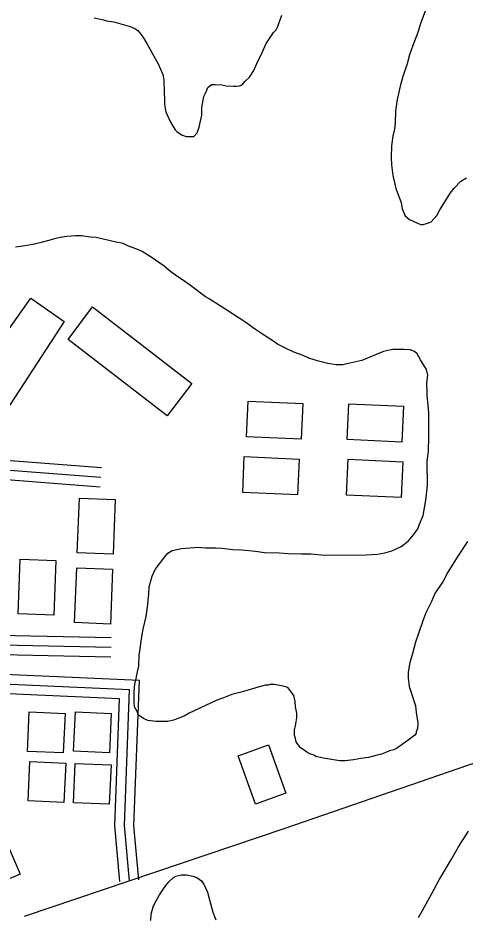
# Model space of a CAD drawing. Extents: x 3297735 to 3335592, y 670436 to 695807.
# Drawn here: x 3332084 to 3332786, y 686909 to 688317 of the extents above; entities that cross this region are included whole.
import ezdxf

# ---------------------------------------------------------------- set-up
doc = ezdxf.new("R2010")
doc.units = 0
for name, color, linetype in [('V-BLDG-OTLN', 7, 'Continuous'), ('V-ROAD-CNTR', 7, 'Continuous'), ('V-SITE-VEGE', 7, 'Continuous')]:
    doc.layers.add(name, color=color, linetype=linetype)

msp = doc.modelspace()

# ---------------------------------------------------------------- linework, layer by layer
at = {"layer": 'V-BLDG-OTLN'}
for points in [[(3331990.2, 687717.6), (3332103.9, 687877.9), (3332156.4, 687841.4), (3332049.9, 687678.4)], [(3332318.2, 687693.3), (3332162.5, 687813.3), (3332201.1, 687864.3), (3332356.8, 687744.3)], [(3332528.5, 687656.6), (3332442.5, 687660.4), (3332445.1, 687716.6), (3332531, 687712.8)], [(3332686.4, 687652.3), (3332600.4, 687656.2), (3332603, 687712.4), (3332688.9, 687708.5)], [(3332522.5, 687569.5), (3332436.6, 687573.4), (3332439.1, 687629.6), (3332525, 687625.7)], [(3332685.5, 687565.2), (3332599.6, 687569.1), (3332602.1, 687625.3), (3332688.1, 687621.4)], [(3332236.7, 687562.3), (3332233.2, 687476.4), (3332177, 687478.6), (3332180.4, 687564.6)], [(3332143.6, 687466.7), (3332140.2, 687380.8), (3332084, 687383), (3332087.4, 687469)], [(3332232.4, 687453.1), (3332229, 687367.1), (3332172.7, 687369.4), (3332176.2, 687455.3)], [(3332155, 687165), (3332098.7, 687167.5), (3332101.5, 687229.3), (3332157.8, 687226.7)], [(3332227.6, 687165.1), (3332171.2, 687167.6), (3332174, 687229.3), (3332230.4, 687226.8)], [(3332456.7, 687084.9), (3332429.5, 687160.5), (3332477.1, 687177.6), (3332504.3, 687102.1)], [(3332156.1, 687087.5), (3332099.8, 687090.1), (3332102.6, 687151.8), (3332158.9, 687149.2)], [(3332227.3, 687084.5), (3332171, 687087), (3332173.8, 687148.7), (3332230.1, 687146.2)], [(3332087.2, 686975.1), (3332024.1, 686948.6), (3332004.1, 686996.2), (3332067.2, 687022.7)]]:
    msp.add_lwpolyline(points, close=True, dxfattribs=at)
at = {"layer": 'V-ROAD-CNTR'}
for points in [[(3331663.4, 687570), (3331662.7, 687644.7), (3331887.5, 687637.5), (3332215.1, 687612.2)], [(3331379.1, 687342.9), (3331454.6, 687389.1), (3331547.1, 687429.9), (3331679.2, 687486.3), (3331677.8, 687629.2), (3331886.6, 687622.5), (3332214, 687597.2)], [(3331694.2, 687490.6), (3331693, 687613.7), (3331885.8, 687607.5), (3332212.8, 687582.3)], [(3331751.4, 687355.9), (3332230.4, 687345.9)], [(3331662.8, 687331.8), (3331737.9, 687341.2), (3332230, 687330.9)], [(3332094.3, 686909.4), (3332503.4, 687047.1), (3333380, 687349)], [(3331664.7, 687316.9), (3331738.6, 687326.2), (3332229.7, 687315.9)], [(3332273.7, 686966.1), (3332266, 687051.5), (3332274.5, 687278.4), (3331674.1, 687305.3), (3331632.8, 687307.2), (3331598.2, 687305.8), (3331555.4, 687298.6), (3331528.1, 687292.1), (3331499.6, 687278.6), (3331443.5, 687245.1)], [(3332258.8, 686964.8), (3332251, 687051.1), (3332258.9, 687264.1), (3331673.4, 687290.3), (3331632.7, 687292.2), (3331599.8, 687290.9), (3331558.3, 687283.9), (3331533.2, 687277.9), (3331506.7, 687265.3), (3331451.2, 687232.2)], [(3332243.8, 686963.4), (3332235.9, 687050.7), (3332243.4, 687249.8), (3331672.7, 687275.3), (3331632.7, 687277.2), (3331601.3, 687275.9), (3331561.3, 687269.2), (3331538.2, 687263.7), (3331513.8, 687252.1), (3331458.9, 687219.3)]]:
    msp.add_lwpolyline(points, dxfattribs=at)
at = {"layer": 'V-SITE-VEGE'}
for p, q in [((3332723, 688327.7), (3332715.5, 688308.3)), ((3332203.5, 688317.5), (3332218, 688314.2)), ((3332218, 688314.2), (3332222.8, 688312.8)), ((3332222.8, 688312.8), (3332234.6, 688310.9)), ((3332234.6, 688310.9), (3332260.2, 688303.5)), ((3332491, 688302.5), (3332497.8, 688321.2)), ((3332260.2, 688303.5), (3332267.2, 688300.7)), ((3332267.2, 688300.7), (3332272, 688297.3)), ((3332272, 688297.3), (3332279.7, 688287.7)), ((3332484.9, 688294.1), (3332489, 688298.3)), ((3332489, 688298.3), (3332491, 688302.5)), ((3332715.5, 688308.3), (3332711.5, 688294.5)), ((3332279.7, 688287.7), (3332286.7, 688276)), ((3332473.2, 688276.8), (3332484.9, 688294.1)), ((3332711.5, 688294.5), (3332703.4, 688273.7)), ((3332286.7, 688276), (3332304.2, 688245.1)), ((3332467.1, 688262.9), (3332473.2, 688276.8)), ((3332703.4, 688273.7), (3332698.6, 688259.1)), ((3332459, 688245.6), (3332467.1, 688262.9)), ((3332698.6, 688259.1), (3332694.6, 688245.3)), ((3332304.2, 688245.1), (3332311.2, 688228.5)), ((3332454.2, 688234.5), (3332459, 688245.6)), ((3332694.6, 688245.3), (3332687.8, 688225.2)), ((3332311.2, 688228.5), (3332312.7, 688219.6)), ((3332447.4, 688224), (3332454.2, 688234.5)), ((3332312.7, 688219.6), (3332312.7, 688212.7)), ((3332312.7, 688212.7), (3332313.5, 688206.4)), ((3332381.9, 688208.3), (3332387.4, 688212.5)), ((3332387.4, 688212.5), (3332393.6, 688212.6)), ((3332393.6, 688212.6), (3332404, 688212)), ((3332404, 688212), (3332410.9, 688210.6)), ((3332431.6, 688210.8), (3332435.7, 688212.2)), ((3332435.7, 688212.2), (3332440.5, 688217.8)), ((3332440.5, 688217.8), (3332447.4, 688224)), ((3332687.8, 688225.2), (3332683.8, 688210)), ((3332313.5, 688206.4), (3332313.7, 688182.9)), ((3332375.8, 688193.8), (3332379.2, 688201.4)), ((3332379.2, 688201.4), (3332381.9, 688208.3)), ((3332410.9, 688210.6), (3332421.9, 688210)), ((3332421.9, 688210), (3332426.8, 688210.1)), ((3332426.8, 688210.1), (3332431.6, 688210.8)), ((3332683.8, 688210), (3332678.5, 688186.4)), ((3332372.4, 688176.5), (3332375.8, 688193.8)), ((3332678.5, 688186.4), (3332676.5, 688171.2)), ((3332313.7, 688182.9), (3332314.4, 688178.1)), ((3332314.4, 688178.1), (3332315.8, 688169.8)), ((3332315.8, 688169.8), (3332317.9, 688165)), ((3332372.5, 688164.7), (3332372.4, 688176.5)), ((3332676.5, 688171.2), (3332676, 688152.5)), ((3332317.9, 688165), (3332322.9, 688154.7)), ((3332368.5, 688146.1), (3332372.5, 688164.7)), ((3332322.9, 688154.7), (3332326.4, 688148.5)), ((3332326.4, 688148.5), (3332330.6, 688141.6)), ((3332330.6, 688141.6), (3332333.3, 688138.9)), ((3332365.1, 688137), (3332368.5, 688146.1)), ((3332674.6, 688142.9), (3332672, 688131.8)), ((3332676, 688152.5), (3332674.6, 688142.9)), ((3332333.3, 688138.9), (3332340.3, 688134.1)), ((3332340.3, 688134.1), (3332347.9, 688131.4)), ((3332347.9, 688131.4), (3332359.7, 688131.5)), ((3332359.7, 688131.5), (3332365.1, 688137)), ((3332672, 688131.8), (3332670, 688116.6)), ((3332670, 688116.6), (3332669.5, 688098.6)), ((3332669.5, 688098.6), (3332670.2, 688086.9)), ((3332670.2, 688086.9), (3332672.4, 688070.3)), ((3332672.4, 688070.3), (3332674.6, 688059.3)), ((3332674.6, 688059.3), (3332676.7, 688049.6)), ((3332768.6, 688050.3), (3332778.9, 688061.4)), ((3332778.9, 688061.4), (3332787.9, 688066.3)), ((3332676.7, 688049.6), (3332680.3, 688041.3)), ((3332746.1, 688016.3), (3332762.5, 688042.7)), ((3332762.5, 688042.7), (3332768.6, 688050.3)), ((3332680.3, 688041.3), (3332685.2, 688027.6)), ((3332685.2, 688027.6), (3332686.7, 688017.9)), ((3332686.7, 688017.9), (3332691.6, 688006.9)), ((3332741.3, 688007.2), (3332746.1, 688016.3)), ((3332691.6, 688006.9), (3332698.5, 688001.4)), ((3332698.5, 688001.4), (3332711, 687995.3)), ((3332732.4, 687997.5), (3332741.3, 688007.2)), ((3332711, 687995.3), (3332715.9, 687993.2)), ((3332715.9, 687993.2), (3332720, 687993.3)), ((3332720, 687993.3), (3332724.8, 687994.7)), ((3332724.8, 687994.7), (3332732.4, 687997.5)), ((3332150.1, 687973), (3332139.1, 687970.2)), ((3332160.5, 687974.5), (3332150.1, 687973)), ((3332174.3, 687975.3), (3332160.5, 687974.5)), ((3332184, 687975.4), (3332174.3, 687975.3)), ((3332197.1, 687973.4), (3332184, 687975.4)), ((3332206.8, 687972.8), (3332197.1, 687973.4)), ((3332237.9, 687965.4), (3332206.8, 687972.8)), ((3332091.5, 687959.5), (3332079.8, 687958)), ((3332110.1, 687962.4), (3332091.5, 687959.5)), ((3332120.5, 687965.2), (3332110.1, 687962.4)), ((3332132.2, 687968.1), (3332120.5, 687965.2)), ((3332139.1, 687970.2), (3332132.2, 687968.1)), ((3332249, 687963.4), (3332237.9, 687965.4)), ((3332257.3, 687959.3), (3332249, 687963.4)), ((3332270.5, 687954.6), (3332257.3, 687959.3)), ((3332278.8, 687951.2), (3332270.5, 687954.6)), ((3332292.7, 687942.3), (3332278.8, 687951.2)), ((3332313.5, 687928), (3332292.7, 687942.3)), ((3332321.2, 687921.1), (3332313.5, 687928)), ((3332333, 687912.2), (3332321.2, 687921.1)), ((3332342, 687906.8), (3332333, 687912.2)), ((3332354.5, 687897.9), (3332342, 687906.8)), ((3332378.2, 687880.1), (3332354.5, 687897.9)), ((3332383, 687877.4), (3332378.2, 687880.1)), ((3332401.1, 687865.8), (3332383, 687877.4)), ((3332440, 687840.5), (3332401.1, 687865.8)), ((3332456.6, 687828.9), (3332440, 687840.5)), ((3332467.7, 687821.4), (3332456.6, 687828.9)), ((3332482.3, 687811.8), (3332467.7, 687821.4)), ((3332491.4, 687805.7), (3332482.3, 687811.8)), ((3332505.9, 687798.2), (3332491.4, 687805.7)), ((3332517, 687793.4), (3332505.9, 687798.2)), ((3332531.6, 687788), (3332517, 687793.4)), ((3332657.3, 687794.5), (3332623.5, 687780.4)), ((3332666.9, 687796.6), (3332657.3, 687794.5)), ((3332672.4, 687797.4), (3332666.9, 687796.6)), ((3332689.7, 687797.5), (3332672.4, 687797.4)), ((3332699.4, 687796.9), (3332689.7, 687797.5)), ((3332706.3, 687794.2), (3332699.4, 687796.9)), ((3332710.5, 687790.7), (3332706.3, 687794.2)), ((3332715.4, 687781.1), (3332710.5, 687790.7)), ((3332540.6, 687783.9), (3332531.6, 687788)), ((3332555.8, 687779.2), (3332540.6, 687783.9)), ((3332564.1, 687777.2), (3332555.8, 687779.2)), ((3332570.4, 687775.2), (3332564.1, 687777.2)), ((3332576.6, 687774.5), (3332570.4, 687775.2)), ((3332623.5, 687780.4), (3332600.1, 687774.7)), ((3332725.2, 687766), (3332715.4, 687781.1)), ((3332583.5, 687773.2), (3332576.6, 687774.5)), ((3332593.9, 687773.3), (3332583.5, 687773.2)), ((3332600.1, 687774.7), (3332593.9, 687773.3)), ((3332727.3, 687757), (3332725.2, 687766)), ((3332725.4, 687745.3), (3332727.3, 687757)), ((3332725.4, 687740.4), (3332725.4, 687745.3)), ((3332726.1, 687732.8), (3332725.4, 687740.4)), ((3332726.2, 687724.5), (3332726.1, 687732.8)), ((3332727.7, 687710), (3332726.2, 687724.5)), ((3332728.5, 687698.3), (3332727.7, 687710)), ((3332728.8, 687660.3), (3332728.5, 687698.3)), ((3332728.3, 687637.5), (3332728.8, 687660.3)), ((3332726.3, 687622.3), (3332728.3, 687637.5)), ((3332726.6, 687584.3), (3332726.3, 687622.3)), ((3332724, 687561.4), (3332726.6, 687584.3)), ((3332720, 687537.2), (3332724, 687561.4)), ((3332713.9, 687523.4), (3332720, 687537.2)), ((3332711.2, 687516.4), (3332713.9, 687523.4)), ((3332704.4, 687506.7), (3332711.2, 687516.4)), ((3332685.2, 687488.6), (3332696.2, 687497)), ((3332696.2, 687497), (3332699.6, 687500.5)), ((3332699.6, 687500.5), (3332704.4, 687506.7)), ((3332789.4, 687496.3), (3332775.1, 687474.8)), ((3332319, 687478.2), (3332325.9, 687482.4)), ((3332325.9, 687482.4), (3332340.4, 687485.3)), ((3332340.4, 687485.3), (3332347.3, 687486)), ((3332347.3, 687486), (3332366.6, 687487.6)), ((3332366.6, 687487.6), (3332378.4, 687486.3)), ((3332378.4, 687486.3), (3332394.3, 687486.4)), ((3332394.3, 687486.4), (3332404, 687485.8)), ((3332404, 687485.8), (3332421.3, 687483.8)), ((3332421.3, 687483.8), (3332435.1, 687483.2)), ((3332435.1, 687483.2), (3332456.5, 687481.3)), ((3332456.5, 687481.3), (3332471, 687479.4)), ((3332471, 687479.4), (3332493.8, 687478.8)), ((3332659.7, 687478.7), (3332670.7, 687481.6)), ((3332670.7, 687481.6), (3332685.2, 687488.6)), ((3332299.2, 687452.5), (3332314.2, 687472.6)), ((3332314.2, 687472.6), (3332319, 687478.2)), ((3332493.8, 687478.8), (3332507.7, 687477.6)), ((3332507.7, 687477.6), (3332529.1, 687477)), ((3332529.1, 687477), (3332543.6, 687477.2)), ((3332543.6, 687477.2), (3332565, 687475.2)), ((3332565, 687475.2), (3332630.7, 687475.7)), ((3332630.7, 687475.7), (3332647.9, 687476.6)), ((3332647.9, 687476.6), (3332659.7, 687478.7)), ((3332770.3, 687467.8), (3332758.7, 687448.4)), ((3332775.1, 687474.8), (3332770.3, 687467.8)), ((3332294.4, 687442.1), (3332299.2, 687452.5)), ((3332289.7, 687425.5), (3332294.4, 687442.1)), ((3332758.7, 687448.4), (3332751.2, 687434.5)), ((3332289.1, 687413.7), (3332289.7, 687425.5)), ((3332751.2, 687434.5), (3332738.2, 687415.1)), ((3332287.2, 687393.7), (3332289.1, 687413.7)), ((3332738.2, 687415.1), (3332732.8, 687402.6)), ((3332732.8, 687402.6), (3332724, 687384.6)), ((3332285.2, 687379.1), (3332287.2, 687393.7)), ((3332724, 687384.6), (3332719.2, 687372.1)), ((3332280.6, 687359.1), (3332285.2, 687379.1)), ((3332719.2, 687372.1), (3332712.5, 687352)), ((3332277.9, 687343.8), (3332280.6, 687359.1)), ((3332275.3, 687324.5), (3332277.9, 687343.8)), ((3332707.7, 687338.8), (3332702.4, 687318.8)), ((3332712.5, 687352), (3332707.7, 687338.8)), ((3332274, 687318.9), (3332275.3, 687324.5)), ((3332273.4, 687301), (3332274, 687318.9)), ((3332702.4, 687318.8), (3332699, 687307)), ((3332271.4, 687292), (3332273.4, 687301)), ((3332699, 687307), (3332696.3, 687291.8)), ((3332269.4, 687281.6), (3332271.4, 687292)), ((3332696.3, 687291.8), (3332696.4, 687282.8)), ((3332696.4, 687282.8), (3332697.9, 687269)), ((3332266.1, 687260.8), (3332267.4, 687272.6)), ((3332267.4, 687272.6), (3332269.4, 687281.6)), ((3332462.3, 687268.6), (3332450.6, 687265)), ((3332472.6, 687271.4), (3332462.3, 687268.6)), ((3332476.8, 687271.4), (3332472.6, 687271.4)), ((3332479.5, 687272.1), (3332476.8, 687271.4)), ((3332486.4, 687272.2), (3332479.5, 687272.1)), ((3332500.3, 687269.5), (3332486.4, 687272.2)), ((3332507.2, 687267.5), (3332500.3, 687269.5)), ((3332697.9, 687269), (3332700.7, 687261.4)), ((3332266.2, 687243.6), (3332266.1, 687260.8)), ((3332419.5, 687256.5), (3332403.7, 687250.1)), ((3332431.9, 687260), (3332419.5, 687256.5)), ((3332450.6, 687265), (3332431.9, 687260)), ((3332512.8, 687260.6), (3332507.2, 687267.5)), ((3332517, 687255.2), (3332512.8, 687260.6)), ((3332519.1, 687245.5), (3332517, 687255.2)), ((3332700.7, 687261.4), (3332707.8, 687238.6)), ((3332267, 687237.4), (3332266.2, 687243.6)), ((3332394.7, 687247.3), (3332352.7, 687227.6)), ((3332403.7, 687250.1), (3332394.7, 687247.3)), ((3332519.2, 687237.2), (3332519.1, 687245.5)), ((3332271.2, 687229.8), (3332267, 687237.4)), ((3332272.6, 687225), (3332271.2, 687229.8)), ((3332352.7, 687227.6), (3332344.5, 687222.7)), ((3332521.3, 687227.5), (3332519.2, 687237.2)), ((3332521.4, 687219.9), (3332521.3, 687227.5)), ((3332707.8, 687238.6), (3332708.6, 687228.3)), ((3332708.6, 687228.3), (3332711.5, 687212.4)), ((3332280.9, 687218.8), (3332272.6, 687225)), ((3332287.9, 687216.1), (3332280.9, 687218.8)), ((3332300.3, 687214.1), (3332287.9, 687216.1)), ((3332319, 687214.3), (3332300.3, 687214.1)), ((3332327.9, 687216.4), (3332319, 687214.3)), ((3332344.5, 687222.7), (3332327.9, 687216.4)), ((3332519.4, 687207.5), (3332521.4, 687219.9)), ((3332711.5, 687212.4), (3332710.8, 687203.4)), ((3332518.1, 687201.3), (3332519.4, 687207.5)), ((3332518.1, 687192.3), (3332518.1, 687201.3)), ((3332710.8, 687203.4), (3332708.8, 687197.9)), ((3332708.8, 687197.9), (3332708.8, 687195.8)), ((3332519.6, 687187.5), (3332518.1, 687192.3)), ((3332520.3, 687182.6), (3332519.6, 687187.5)), ((3332706.8, 687193), (3332692.3, 687181.9)), ((3332708.8, 687195.8), (3332706.8, 687193)), ((3332522.4, 687179.2), (3332520.3, 687182.6)), ((3332527.3, 687173), (3332522.4, 687179.2)), ((3332531.4, 687170.3), (3332527.3, 687173)), ((3332537, 687166.2), (3332531.4, 687170.3)), ((3332673.8, 687170), (3332666.9, 687168.5)), ((3332677.9, 687172.1), (3332673.8, 687170)), ((3332692.3, 687181.9), (3332677.9, 687172.1)), ((3332541.9, 687163.4), (3332537, 687166.2)), ((3332548.1, 687161.4), (3332541.9, 687163.4)), ((3332551.6, 687159.4), (3332548.1, 687161.4)), ((3332563.3, 687156.7), (3332551.6, 687159.4)), ((3332579.2, 687154.1), (3332563.3, 687156.7)), ((3332622.1, 687156.5), (3332610.3, 687154.3)), ((3332633.8, 687157.9), (3332622.1, 687156.5)), ((3332647.6, 687161.5), (3332633.8, 687157.9)), ((3332654.5, 687162.9), (3332647.6, 687161.5)), ((3332662.1, 687166.4), (3332654.5, 687162.9)), ((3332666.9, 687168.5), (3332662.1, 687166.4)), ((3332588.9, 687152.7), (3332579.2, 687154.1)), ((3332597.2, 687152.8), (3332588.9, 687152.7)), ((3332610.3, 687154.3), (3332597.2, 687152.8)), ((3332775.1, 687018), (3332790.8, 687042.4)), ((3332764.2, 686998.6), (3332775.1, 687018)), ((3332745.1, 686966), (3332764.2, 686998.6)), ((3332733.5, 686944.5), (3332745.1, 686966)), ((3332718.5, 686918.1), (3332733.5, 686944.5)), ((3332712.4, 686907), (3332718.5, 686918.1))]:
    msp.add_line(p, q, dxfattribs=at)
msp.add_lwpolyline([(3332292.3, 686902.4), (3332293, 686912.1), (3332296.3, 686923.9), (3332299, 686930.8), (3332305.8, 686942.6), (3332311.3, 686950.2), (3332316.1, 686957.2), (3332320.9, 686962.8), (3332327.8, 686969.7), (3332331.9, 686971.8), (3332340.8, 686974), (3332348.4, 686974), (3332358.1, 686972), (3332364.4, 686970), (3332372, 686964.5), (3332376.2, 686958.3), (3332381.1, 686946.6), (3332384.7, 686934.9), (3332389.7, 686915.6), (3332394.6, 686903.2)], dxfattribs=at)

doc.saveas('drawing.dxf')
